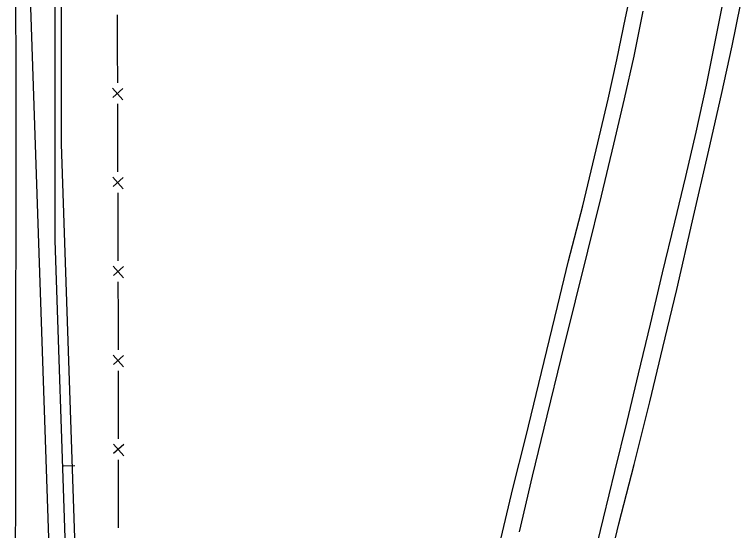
# Model space of a CAD drawing. Extents: x 588843 to 2552415, y 180129 to 269402.
# Drawn here: x 594084 to 594307.2, y 187932.2 to 188090.9 of the extents above; entities that cross this region are included whole.
import ezdxf

# ---------------------------------------------------------------- set-up
doc = ezdxf.new("R2010")
doc.units = 0
for name, color, linetype in [('E_FEN_P', 7, 'Continuous'), ('E_RDWY', 7, 'Continuous'), ('E_RDWY_Gravel', 7, 'Continuous'), ('P_RDWY_PavtEdge', 7, 'Continuous'), ('P_RDWY_ShldAgg', 7, 'Continuous'), ('P_RDWY_ShldPaved', 7, 'Continuous')]:
    doc.layers.add(name, color=color, linetype=linetype)

msp = doc.modelspace()

# ---------------------------------------------------------------- linework, layer by layer
at = {"layer": 'E_FEN_P'}
for p, q in [((594114.21, 188068.27), (594117.39, 188064.64)), ((594117.38, 188068.11), (594114.29, 188065.37)), ((594114.29, 188040.89), (594117.47, 188037.25)), ((594117.46, 188040.73), (594114.37, 188037.98)), ((594114.37, 188013.5), (594117.56, 188009.87)), ((594117.55, 188013.34), (594114.45, 188010.59)), ((594114.41, 187986.12), (594117.59, 187982.48)), ((594117.58, 187985.96), (594114.48, 187983.21)), ((594114.44, 187958.73), (594117.61, 187955.09)), ((594117.61, 187958.57), (594114.51, 187955.83))]:
    msp.add_line(p, q, dxfattribs=at)
for points in [[(594115.61, 188090.8), (594115.64, 188080.34)], [(594115.64, 188080.34), (594115.67, 188069.89)], [(594115.69, 188063.41), (594115.72, 188053.7), (594115.72, 188052.96)], [(594115.72, 188052.96), (594115.75, 188042.5)], [(594115.77, 188036.03), (594115.8, 188025.57)], [(594115.8, 188025.57), (594115.83, 188015.11)], [(594115.85, 188008.64), (594115.85, 188008.61), (594115.86, 187998.19)], [(594115.86, 187998.19), (594115.87, 187987.73)], [(594115.88, 187981.26), (594115.89, 187970.8)], [(594115.89, 187970.8), (594115.9, 187960.34)], [(594115.91, 187953.87), (594115.92, 187943.41)], [(594115.92, 187943.41), (594115.93, 187932.96)]]:
    msp.add_lwpolyline(points, dxfattribs=at)
at = {"layer": 'E_RDWY'}
for points in [[(594262.33, 187924.57), (594265.09, 187935.9), (594268.62, 187950.26), (594272.41, 187965.71), (594275.87, 187980.35), (594279.56, 187995.66), (594283.28, 188011.39), (594287.05, 188026.98), (594290.42, 188041.06), (594293.56, 188054.66), (594296.78, 188069.2), (594299.2, 188081.49), (594302.12, 188095.96)], [(594239.27, 187931.72), (594243.32, 187948.86), (594247.83, 187967.41), (594252.22, 187985.44), (594256.55, 188002.76), (594260.32, 188018.1), (594264.49, 188035.08), (594268.29, 188050.96), (594271.53, 188064.91), (594274.5, 188078.06), (594277.28, 188091.89)]]:
    msp.add_lwpolyline(points, dxfattribs=at)
at = {"layer": 'E_RDWY_Gravel'}
for points in [[(594233.11, 187927.78), (594237.26, 187945.12), (594241.24, 187960.82), (594246.83, 187984.18), (594250.95, 188001.08), (594254.37, 188015.14), (594258.72, 188032.07), (594263.37, 188051.46), (594266.51, 188064.82), (594269.19, 188076.95), (594271.88, 188089.88), (594274.28, 188101.34)], [(594266.33, 187919.58), (594269.83, 187934.17), (594274.56, 187952.44), (594279.37, 187971.78), (594283.38, 187988.43), (594287.61, 188006.29), (594292.43, 188027.41), (594297.44, 188049.17), (594301.38, 188066.31), (594304.71, 188081.27), (594307.22, 188093.84)]]:
    msp.add_lwpolyline(points, dxfattribs=at)
at = {"layer": 'P_RDWY_PavtEdge'}
for p, q in [((594096.29, 187878.74), (594086.37, 188174.07)), ((594099.09, 187952.01), (594102.58, 187952.14))]:
    msp.add_line(p, q, dxfattribs=at)
msp.add_arc((536719.48, 188049.55), 57365.03, 359.769059, 0.1893986, dxfattribs=at)
at = {"layer": 'P_RDWY_ShldAgg'}
msp.add_line((594104.26, 187879.74), (594098.51, 188051.01), dxfattribs=at)
msp.add_arc((536719.48, 188049.55), 57379.03, 0.0014575, 0.2693238, dxfattribs=at)
at = {"layer": 'P_RDWY_ShldPaved'}
msp.add_line((594101.26, 187879.69), (594096.5, 188021.37), dxfattribs=at)
msp.add_arc((536719.48, 188049.55), 57377.03, 359.9718622, 0.2693246, dxfattribs=at)

doc.saveas('drawing.dxf')
